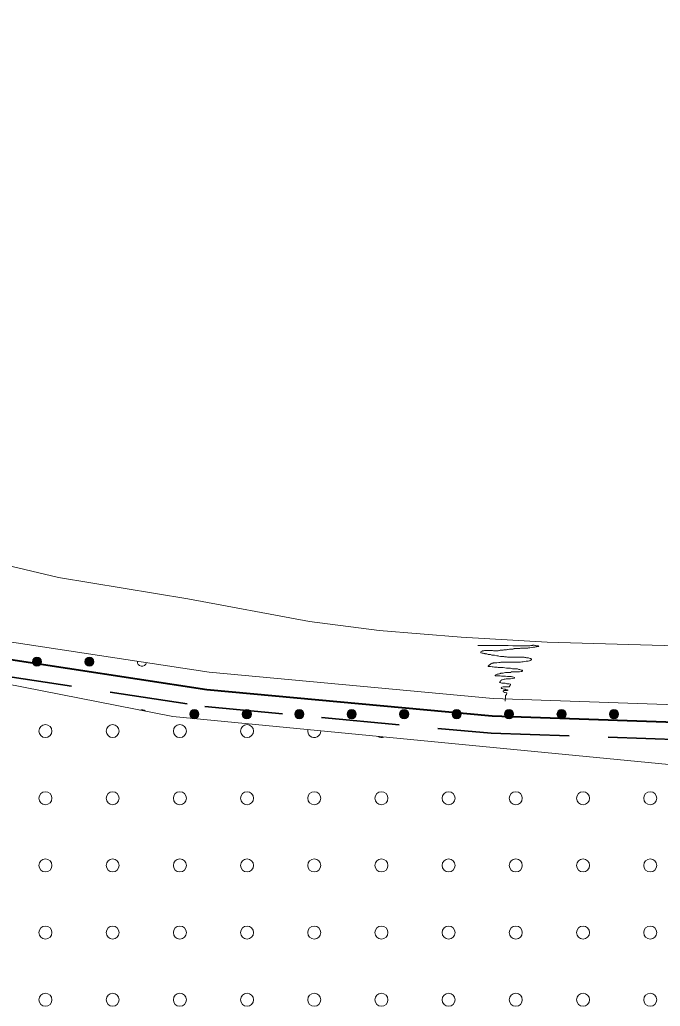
# Model space of a CAD drawing. Extents: x 640104 to 640970, y 6442278 to 6442689.
# Drawn here: x 640328.76 to 640358.31, y 6442590.87 to 6442636.4 of the extents above; entities that cross this region are included whole.
import ezdxf

# ---------------------------------------------------------------- set-up
doc = ezdxf.new("R2010")
doc.units = 0
doc.header["$LTSCALE"] = 1.2
doc.linetypes.add('MEDIUM_DASHED', pattern=[4.5, 3, -1.5])
for name, color, linetype, lineweight in [('31', 7, 'Continuous', 13), ('35', 7, 'Continuous', 35), ('40', 7, 'Continuous', 13), ('43', 7, 'Continuous', 13), ('45', 7, 'Continuous', 13)]:
    doc.layers.add(name, color=color, linetype=linetype, lineweight=lineweight)

msp = doc.modelspace()

# ---------------------------------------------------------------- hatches: boundary and pattern name
at = {"layer": '45'}
for points in [[(640329.768, 6442606.772, 1), (640329.348, 6442606.772, 1)], [(640332.188, 6442606.772, 1), (640331.768, 6442606.772, 1)], [(640337.028, 6442604.352, 1), (640336.608, 6442604.352, 1)], [(640339.448, 6442604.352, 1), (640339.028, 6442604.352, 1)], [(640341.868, 6442604.352, 1), (640341.448, 6442604.352, 1)], [(640344.288, 6442604.352, 1), (640343.868, 6442604.352, 1)], [(640346.708, 6442604.352, 1), (640346.288, 6442604.352, 1)], [(640349.128, 6442604.352, 1), (640348.708, 6442604.352, 1)], [(640351.548, 6442604.352, 1), (640351.128, 6442604.352, 1)], [(640353.968, 6442604.352, 1), (640353.548, 6442604.352, 1)], [(640356.388, 6442604.352, 1), (640355.968, 6442604.352, 1)]]:
    msp.add_hatch(color=256, dxfattribs=at).paths.add_polyline_path(points)

# ---------------------------------------------------------------- linework, layer by layer
at = {"layer": '31'}
for points in [[(640244.14, 6442636.4), (640252.04, 6442632.16), (640254.96, 6442630.1), (640260.34, 6442626.31), (640265.36, 6442622.34), (640268.47, 6442619.97), (640269.03, 6442619.59), (640269.65, 6442619.31), (640270.21, 6442619.12), (640270.74, 6442619), (640272.62, 6442618.78), (640273.9, 6442618.6), (640276.5, 6442618.17), (640279.42, 6442617.51), (640285.18, 6442616.2), (640293.34, 6442614.31), (640302.22, 6442612.41), (640310.19, 6442611.24), (640319.16, 6442609.71), (640327.89, 6442607.76), (640337.5, 6442606.29), (640350.61, 6442605.07), (640361.71, 6442604.69)], [(640292.79, 6442617.95), (640300.96, 6442616.04), (640313.99, 6442614.13), (640326.84, 6442611.53), (640330.55, 6442610.66), (640336.52, 6442609.67), (640342.13, 6442608.63), (640345.34, 6442608.22), (640349.12, 6442607.91), (640353.09, 6442607.68), (640357.94, 6442607.53), (640362.63, 6442607.41)], [(640302.22, 6442612.41), (640318.66, 6442607.62), (640335.82, 6442604.24), (640359.18, 6442601.98), (640365.26, 6442601.88), (640371.15, 6442602.08), (640376.75, 6442602.96), (640387.02, 6442605.89), (640392.74, 6442607.67), (640399.71, 6442609.73), (640404.91, 6442611.11), (640413.85, 6442613.17), (640418.42, 6442614.26)]]:
    msp.add_lwpolyline(points, dxfattribs=at)
at = {"layer": '35', "lineweight": 40}
msp.add_lwpolyline([(640243.75, 6442635.7), (640251.61, 6442631.47), (640254.5, 6442629.45), (640259.86, 6442625.67), (640264.87, 6442621.71), (640268, 6442619.32), (640268.63, 6442618.89), (640269.35, 6442618.56), (640270, 6442618.35), (640270.6, 6442618.21), (640272.52, 6442617.98), (640273.78, 6442617.81), (640276.34, 6442617.38), (640279.24, 6442616.73), (640285.01, 6442615.42), (640293.17, 6442613.53), (640302.08, 6442611.63), (640310.07, 6442610.45), (640319, 6442608.92), (640327.74, 6442606.97), (640337.4, 6442605.49), (640350.56, 6442604.27), (640361.69, 6442603.89)], dxfattribs=at)
at = {"layer": '35', "linetype": 'MEDIUM_DASHED'}
msp.add_lwpolyline([(640243.37, 6442635), (640251.19, 6442630.79), (640254.04, 6442628.79), (640259.39, 6442625.03), (640264.38, 6442621.08), (640267.53, 6442618.67), (640268.24, 6442618.19), (640269.06, 6442617.81), (640269.78, 6442617.57), (640270.47, 6442617.42), (640272.42, 6442617.19), (640273.66, 6442617.02), (640276.19, 6442616.6), (640279.06, 6442615.94), (640284.83, 6442614.64), (640292.99, 6442612.74), (640301.93, 6442610.84), (640309.94, 6442609.66), (640318.85, 6442608.14), (640327.59, 6442606.19), (640337.3, 6442604.7), (640350.51, 6442603.47), (640361.68, 6442603.09)], dxfattribs=at)
at = {"layer": '40'}
for points in [[(640349.9, 6442607.52), (640349.94, 6442607.52), (640350.02, 6442607.52), (640350.09, 6442607.52), (640350.1, 6442607.52), (640350.18, 6442607.52), (640350.28, 6442607.52), (640350.5, 6442607.52), (640350.62, 6442607.52), (640350.64, 6442607.52), (640350.66, 6442607.52), (640350.71, 6442607.52), (640350.77, 6442607.52), (640350.84, 6442607.52), (640350.9, 6442607.52), (640350.94, 6442607.52), (640350.99, 6442607.52), (640351.04, 6442607.52), (640351.09, 6442607.52), (640351.14, 6442607.52), (640351.18, 6442607.52), (640351.22, 6442607.52), (640351.29, 6442607.52), (640351.51, 6442607.51), (640351.72, 6442607.5), (640351.78, 6442607.5), (640351.82, 6442607.5), (640351.85, 6442607.5), (640351.88, 6442607.5), (640351.93, 6442607.5), (640351.99, 6442607.51), (640352.02, 6442607.51), (640352.05, 6442607.51), (640352.06, 6442607.51), (640352.09, 6442607.51), (640352.14, 6442607.5), (640352.16, 6442607.5), (640352.19, 6442607.5), (640352.26, 6442607.51), (640352.3, 6442607.51), (640352.34, 6442607.52), (640352.37, 6442607.52), (640352.42, 6442607.52), (640352.44, 6442607.53), (640352.47, 6442607.53), (640352.5, 6442607.53), (640352.53, 6442607.52), (640352.55, 6442607.52), (640352.58, 6442607.51), (640352.61, 6442607.51)], [(640350.93, 6442607.3), (640350.9, 6442607.29), (640350.86, 6442607.29), (640350.84, 6442607.28), (640350.82, 6442607.28), (640350.79, 6442607.28), (640350.76, 6442607.28), (640350.73, 6442607.28), (640350.7, 6442607.28), (640350.65, 6442607.28), (640350.62, 6442607.28), (640350.58, 6442607.29), (640350.56, 6442607.29), (640350.54, 6442607.29), (640350.51, 6442607.29), (640350.48, 6442607.29), (640350.45, 6442607.29), (640350.4, 6442607.29), (640350.38, 6442607.29), (640350.35, 6442607.29), (640350.31, 6442607.29), (640350.29, 6442607.29), (640350.26, 6442607.29), (640350.23, 6442607.29), (640350.2, 6442607.29), (640350.17, 6442607.28), (640350.14, 6442607.27), (640350.11, 6442607.27), (640350.09, 6442607.26), (640350.07, 6442607.25), (640350.06, 6442607.24), (640350.04, 6442607.23), (640350.03, 6442607.2), (640350.04, 6442607.18), (640350.1, 6442607.17), (640350.14, 6442607.17), (640350.17, 6442607.16), (640350.2, 6442607.16), (640350.22, 6442607.15), (640350.24, 6442607.14), (640350.28, 6442607.14), (640350.31, 6442607.13), (640350.34, 6442607.12), (640350.38, 6442607.11), (640350.43, 6442607.1), (640350.48, 6442607.1), (640350.51, 6442607.09), (640350.54, 6442607.08), (640350.6, 6442607.08), (640350.67, 6442607.07)], [(640352.61, 6442607.51), (640352.64, 6442607.5), (640352.66, 6442607.5), (640352.7, 6442607.5), (640352.71, 6442607.48), (640352.7, 6442607.48), (640352.7, 6442607.48), (640352.68, 6442607.48), (640352.65, 6442607.47), (640352.61, 6442607.46), (640352.58, 6442607.46), (640352.55, 6442607.46), (640352.53, 6442607.45), (640352.5, 6442607.45), (640352.49, 6442607.44), (640352.45, 6442607.44), (640352.4, 6442607.43), (640352.38, 6442607.43), (640352.3, 6442607.42), (640352.26, 6442607.41), (640352.24, 6442607.41), (640352.21, 6442607.4), (640352.18, 6442607.4), (640352.15, 6442607.4), (640352.11, 6442607.4), (640352.09, 6442607.4), (640352.02, 6442607.4), (640351.98, 6442607.4), (640351.93, 6442607.4), (640351.87, 6442607.4), (640351.83, 6442607.39), (640351.8, 6442607.39), (640351.76, 6442607.38), (640351.72, 6442607.38), (640351.61, 6442607.38), (640351.58, 6442607.38), (640351.56, 6442607.37), (640351.51, 6442607.36), (640351.45, 6442607.36), (640351.39, 6442607.35), (640351.35, 6442607.35), (640351.3, 6442607.34), (640351.26, 6442607.34), (640351.22, 6442607.32), (640351.18, 6442607.32), (640351.17, 6442607.32), (640351.14, 6442607.32), (640351.1, 6442607.32), (640351.07, 6442607.31), (640351.05, 6442607.31), (640350.96, 6442607.3), (640350.93, 6442607.3)], [(640350.67, 6442607.07), (640350.77, 6442607.05), (640350.83, 6442607.04), (640350.87, 6442607.03), (640350.94, 6442607.02), (640351, 6442607.02), (640351.05, 6442607.01), (640351.09, 6442607.01), (640351.12, 6442607), (640351.18, 6442607), (640351.22, 6442607), (640351.27, 6442606.99), (640351.33, 6442606.99), (640351.38, 6442606.99), (640351.44, 6442606.99), (640351.5, 6442606.98), (640351.54, 6442606.98), (640351.56, 6442606.98), (640351.61, 6442606.98), (640351.66, 6442606.98), (640351.71, 6442606.98), (640351.78, 6442606.98), (640351.83, 6442606.98), (640351.87, 6442606.98), (640351.93, 6442606.98), (640351.95, 6442606.98), (640351.99, 6442606.98), (640352.03, 6442606.98), (640352.07, 6442606.97), (640352.11, 6442606.97), (640352.14, 6442606.96), (640352.23, 6442606.96), (640352.27, 6442606.94), (640352.31, 6442606.92), (640352.34, 6442606.92), (640352.37, 6442606.91), (640352.37, 6442606.88), (640352.36, 6442606.86), (640352.34, 6442606.85), (640352.33, 6442606.84), (640352.31, 6442606.83), (640352.28, 6442606.82), (640352.22, 6442606.8), (640352.13, 6442606.8), (640352.04, 6442606.78), (640351.99, 6442606.77), (640351.93, 6442606.77), (640351.87, 6442606.76), (640351.81, 6442606.76), (640351.72, 6442606.76), (640351.59, 6442606.76), (640351.48, 6442606.76)], [(640351.48, 6442606.76), (640351.42, 6442606.76), (640351.38, 6442606.76), (640351.32, 6442606.76), (640351.28, 6442606.76), (640351.24, 6442606.76), (640351.18, 6442606.76), (640351.13, 6442606.75), (640351.01, 6442606.75), (640350.95, 6442606.75), (640350.92, 6442606.74), (640350.86, 6442606.74), (640350.78, 6442606.72), (640350.7, 6442606.72), (640350.66, 6442606.72), (640350.62, 6442606.72), (640350.61, 6442606.71), (640350.58, 6442606.7), (640350.56, 6442606.7), (640350.54, 6442606.69), (640350.51, 6442606.68), (640350.5, 6442606.67), (640350.46, 6442606.64), (640350.43, 6442606.63), (640350.42, 6442606.61), (640350.4, 6442606.6), (640350.39, 6442606.59), (640350.38, 6442606.57), (640350.37, 6442606.56), (640350.38, 6442606.55), (640350.41, 6442606.55), (640350.45, 6442606.55), (640350.48, 6442606.55), (640350.55, 6442606.54), (640350.61, 6442606.53), (640350.67, 6442606.52), (640350.75, 6442606.52), (640350.79, 6442606.52), (640350.83, 6442606.5), (640350.87, 6442606.5), (640350.98, 6442606.5), (640351.07, 6442606.5), (640351.14, 6442606.49), (640351.22, 6442606.48), (640351.31, 6442606.48), (640351.41, 6442606.48), (640351.49, 6442606.45), (640351.54, 6442606.45), (640351.61, 6442606.45), (640351.66, 6442606.44)], [(640351.66, 6442606.44), (640351.7, 6442606.44), (640351.73, 6442606.44), (640351.78, 6442606.42), (640351.83, 6442606.41), (640351.86, 6442606.4), (640351.9, 6442606.39), (640351.94, 6442606.38), (640351.95, 6442606.37), (640351.96, 6442606.34), (640351.94, 6442606.33), (640351.93, 6442606.32), (640351.9, 6442606.32), (640351.82, 6442606.31), (640351.78, 6442606.31), (640351.76, 6442606.31), (640351.71, 6442606.31), (640351.66, 6442606.31), (640351.6, 6442606.3), (640351.57, 6442606.3), (640351.54, 6442606.3), (640351.45, 6442606.3), (640351.4, 6442606.28), (640351.38, 6442606.28), (640351.34, 6442606.28), (640351.31, 6442606.28), (640351.27, 6442606.28), (640351.22, 6442606.28), (640351.17, 6442606.27), (640351.11, 6442606.26), (640351.07, 6442606.25), (640351.05, 6442606.25), (640351.02, 6442606.25), (640350.99, 6442606.24), (640350.95, 6442606.24), (640350.94, 6442606.23), (640350.9, 6442606.22), (640350.89, 6442606.21), (640350.86, 6442606.21), (640350.83, 6442606.2), (640350.79, 6442606.2), (640350.75, 6442606.19), (640350.72, 6442606.17), (640350.7, 6442606.16), (640350.7, 6442606.12), (640350.73, 6442606.12), (640350.78, 6442606.12), (640350.84, 6442606.12), (640350.9, 6442606.12), (640350.93, 6442606.12), (640350.99, 6442606.11), (640351.03, 6442606.11)], [(640351.03, 6442606.11), (640351.05, 6442606.1), (640351.07, 6442606.1), (640351.11, 6442606.1), (640351.16, 6442606.1), (640351.18, 6442606.1), (640351.26, 6442606.09), (640351.31, 6442606.09), (640351.34, 6442606.09), (640351.37, 6442606.09), (640351.39, 6442606.09), (640351.43, 6442606.09), (640351.47, 6442606.08), (640351.5, 6442606.07), (640351.54, 6442606.06), (640351.57, 6442606.05), (640351.59, 6442606.04), (640351.59, 6442606.01), (640351.51, 6442606), (640351.41, 6442605.99), (640351.37, 6442605.99), (640351.3, 6442605.98), (640351.26, 6442605.98), (640351.21, 6442605.98), (640351.16, 6442605.97), (640351.11, 6442605.97), (640351.06, 6442605.96), (640351.01, 6442605.93), (640350.99, 6442605.92), (640350.96, 6442605.9), (640350.94, 6442605.88), (640350.93, 6442605.87), (640350.92, 6442605.84), (640350.9, 6442605.82), (640350.92, 6442605.81), (640350.95, 6442605.8), (640351, 6442605.79), (640351.09, 6442605.79), (640351.16, 6442605.78), (640351.2, 6442605.77), (640351.23, 6442605.76), (640351.28, 6442605.76), (640351.34, 6442605.76), (640351.4, 6442605.73), (640351.4, 6442605.7), (640351.39, 6442605.68), (640351.38, 6442605.66), (640351.34, 6442605.62), (640351.31, 6442605.61), (640351.27, 6442605.61), (640351.22, 6442605.61), (640351.16, 6442605.61), (640351.11, 6442605.61), (640351.06, 6442605.61), (640351, 6442605.6), (640350.99, 6442605.57), (640350.98, 6442605.56), (640350.99, 6442605.54), (640351.02, 6442605.53), (640351.1, 6442605.51), (640351.15, 6442605.5), (640351.18, 6442605.49), (640351.22, 6442605.48), (640351.26, 6442605.48), (640351.29, 6442605.46), (640351.27, 6442605.45), (640351.23, 6442605.45), (640351.18, 6442605.44), (640351.12, 6442605.44), (640351.1, 6442605.44), (640351.07, 6442605.43), (640351.07, 6442605.4), (640351.09, 6442605.38), (640351.1, 6442605.37), (640351.13, 6442605.36), (640351.16, 6442605.35), (640351.2, 6442605.34), (640351.23, 6442605.33), (640351.24, 6442605.3), (640351.22, 6442605.28), (640351.22, 6442605.26), (640351.2, 6442605.24), (640351.18, 6442605.22), (640351.18, 6442605.19), (640351.18, 6442605.16), (640351.18, 6442605.13), (640351.18, 6442605.11), (640351.18, 6442605.08), (640351.17, 6442605.06), (640351.16, 6442605.03), (640351.15, 6442605), (640351.15, 6442604.97), (640351.15, 6442604.96), (640351.15, 6442604.99)]]:
    msp.add_lwpolyline(points, dxfattribs=at)
at = {"layer": '43'}
for centre in [(640329.949, 6442603.573), (640333.049, 6442603.573), (640336.149, 6442603.573), (640339.249, 6442603.573), (640329.949, 6442600.473), (640333.049, 6442600.473), (640336.149, 6442600.473), (640339.249, 6442600.473), (640342.349, 6442600.473), (640345.449, 6442600.473), (640348.549, 6442600.473), (640351.649, 6442600.473), (640354.749, 6442600.473), (640357.849, 6442600.473), (640329.949, 6442597.373), (640333.049, 6442597.373), (640336.149, 6442597.373), (640339.249, 6442597.373), (640342.349, 6442597.373), (640345.449, 6442597.373), (640348.549, 6442597.373), (640351.649, 6442597.373), (640354.749, 6442597.373), (640357.849, 6442597.373), (640329.949, 6442594.273), (640333.049, 6442594.273), (640336.149, 6442594.273), (640339.249, 6442594.273), (640342.349, 6442594.273), (640345.449, 6442594.273), (640348.549, 6442594.273), (640351.649, 6442594.273), (640354.749, 6442594.273), (640357.849, 6442594.273), (640329.949, 6442591.173), (640333.049, 6442591.173), (640336.149, 6442591.173), (640339.249, 6442591.173), (640342.349, 6442591.173), (640345.449, 6442591.173), (640348.549, 6442591.173), (640351.649, 6442591.173), (640354.749, 6442591.173), (640357.849, 6442591.173)]:
    msp.add_circle(centre, 0.3, dxfattribs=at)
for centre, start, end in [((640342.349, 6442603.573), 168.1411, 0.8192), ((640345.449, 6442603.573), 236.5546, 292.4057)]:
    msp.add_arc(centre, 0.3, start, end, dxfattribs=at)
at = {"layer": '45'}
for centre in [(640329.558, 6442606.772), (640331.978, 6442606.772), (640336.818, 6442604.352), (640339.238, 6442604.352), (640341.658, 6442604.352), (640344.078, 6442604.352), (640346.498, 6442604.352), (640348.918, 6442604.352), (640351.338, 6442604.352), (640353.758, 6442604.352), (640356.178, 6442604.352)]:
    msp.add_circle(centre, 0.21, dxfattribs=at)
for centre, start, end in [((640334.398, 6442606.772), 174.2107, 348.3358), ((640334.398, 6442604.352), 39.3617, 118.3307)]:
    msp.add_arc(centre, 0.21, start, end, dxfattribs=at)

doc.saveas('drawing.dxf')
